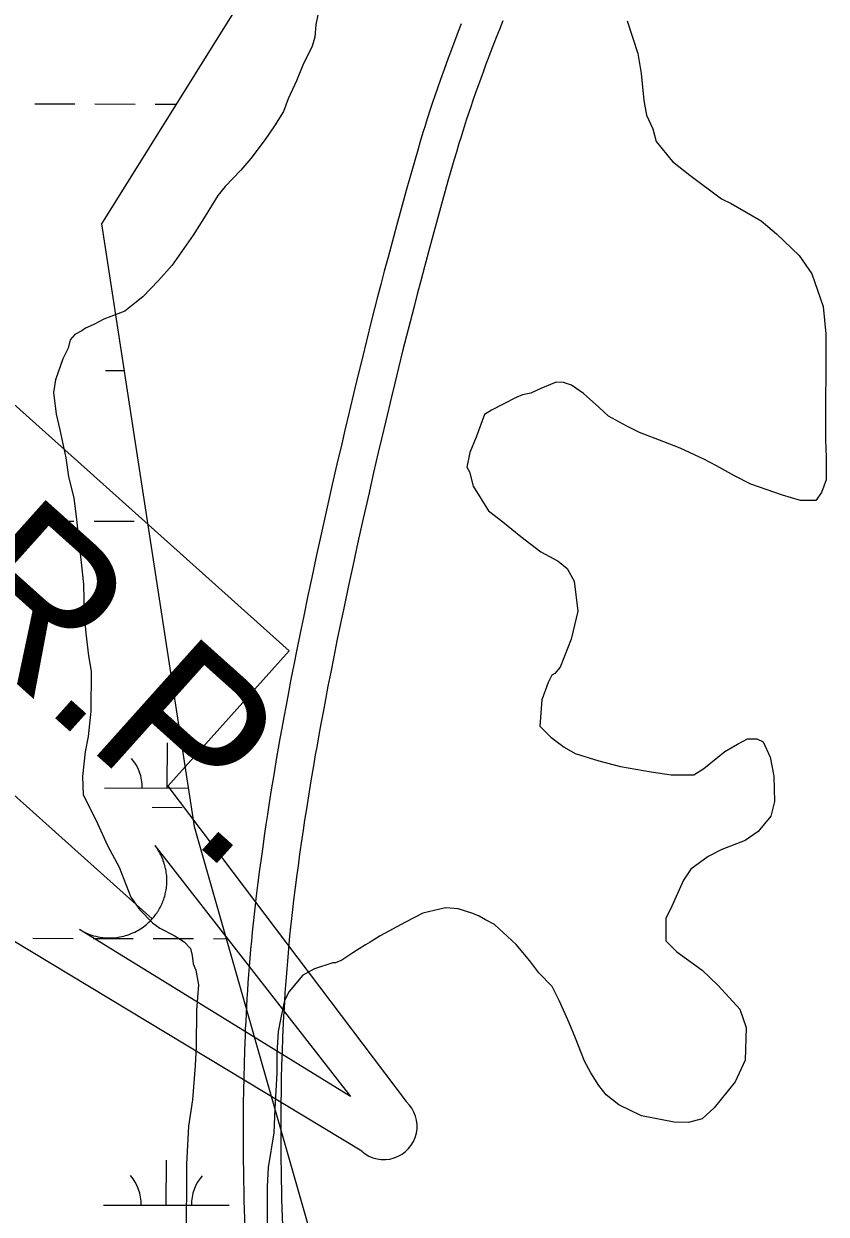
# Model space of a CAD drawing. Extents: x 3180038 to 3217926, y 922069 to 947485.
# Drawn here: x 3202581 to 3203220, y 943727 to 944677 of the extents above; entities that cross this region are included whole.
import ezdxf

# ---------------------------------------------------------------- set-up
doc = ezdxf.new("R2010")
doc.units = 0
for name, color, linetype in [('V-ROAD-CNTR', 7, 'Continuous'), ('V-SITE-VEGE', 7, 'Continuous'), ('V-TOPO-WATR-IDEN', 7, 'Continuous'), ('V-WETL-SWMP', 7, 'Continuous')]:
    doc.layers.add(name, color=color, linetype=linetype)

msp = doc.modelspace()

# ---------------------------------------------------------------- linework, layer by layer
at = {"layer": 'V-ROAD-CNTR'}
for points in [[(3202929.338104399, 944676.5866189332), (3202926.934109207, 944670.4326312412), (3202924.6951136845, 944664.6226428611), (3202922.618117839, 944659.1646537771), (3202920.6921216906, 944654.037664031), (3202918.8981252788, 944649.2096736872), (3202915.602131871, 944640.1716917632), (3202912.769137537, 944632.2257076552), (3202910.335142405, 944625.2497216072), (3202908.2421465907, 944619.1307338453), (3202906.439150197, 944613.763744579), (3202904.8791533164, 944609.0427540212), (3202902.2151586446, 944600.8047704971), (3202900.2571625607, 944594.5907829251), (3202898.809165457, 944589.9047922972), (3202896.690169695, 944582.8878063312), (3202894.626173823, 944575.853820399), (3202889.8641833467, 944559.2508536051), (3202885.473192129, 944543.6958847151), (3202881.4182002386, 944529.109913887), (3202877.668207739, 944515.4349412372), (3202874.1972146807, 944502.6089668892), (3202870.981221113, 944490.5799909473), (3202867.998227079, 944479.2990135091), (3202865.2302326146, 944468.720034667), (3202862.6572377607, 944458.7900545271), (3202857.899247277, 944440.1810917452), (3202853.7972554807, 944423.8751243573), (3202850.2542625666, 944409.5931529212), (3202847.189268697, 944397.085177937), (3202844.5302740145, 944386.1251998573), (3202839.938283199, 944366.9442382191), (3202836.536290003, 944352.529267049), (3202834.007295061, 944341.7012887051), (3202830.2523025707, 944325.450321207), (3202826.540309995, 944309.169353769), (3202821.956319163, 944288.8263944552), (3202817.711327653, 944269.7504326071), (3202813.784335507, 944251.8584683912), (3202810.156342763, 944235.076501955), (3202806.8063494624, 944219.3355334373), (3202803.715355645, 944204.5685629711), (3202800.865361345, 944190.7145906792), (3202798.2383665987, 944177.7206166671), (3202795.817371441, 944165.5296410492), (3202793.5873759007, 944154.092663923), (3202791.5313800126, 944143.3636853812), (3202789.636383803, 944133.2997055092), (3202787.8893872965, 944123.8567243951), (3202786.280390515, 944114.9997421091), (3202784.7953934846, 944106.6907587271), (3202783.426396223, 944098.8967743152), (3202782.1603987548, 944091.5767889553), (3202779.847403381, 944077.8688163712), (3202777.8804073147, 944065.8508404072), (3202776.208410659, 944055.3258614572), (3202774.783413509, 944046.107879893), (3202773.565415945, 944038.0368960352), (3202772.5214180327, 944030.9579101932), (3202770.753421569, 944018.5919349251), (3202769.4704241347, 944009.2959535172), (3202768.534426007, 944002.3079674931), (3202767.175428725, 943991.8399884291), (3202765.869431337, 943981.3510094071), (3202764.9874331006, 943973.9290242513), (3202764.1614347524, 943966.6180388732), (3202763.3894362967, 943959.4180532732), (3202762.6694377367, 943952.3290674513), (3202761.9964390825, 943945.3490814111), (3202761.371440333, 943938.4760951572), (3202760.789441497, 943931.7091086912), (3202760.249442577, 943925.0461220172), (3202759.748443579, 943918.488135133), (3202759.2844445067, 943912.029148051), (3202758.8564453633, 943905.6701607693), (3202758.4614461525, 943899.4101732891), (3202758.098446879, 943893.2471856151), (3202757.7654475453, 943887.1801977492), (3202757.460448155, 943881.2062096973), (3202757.182448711, 943875.3252214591), (3202756.929449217, 943869.5222330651), (3202756.4944500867, 943858.1362558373), (3202756.1464507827, 943847.0912779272), (3202755.8754513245, 943836.3902993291), (3202755.674451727, 943826.0223200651), (3202755.535452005, 943815.9773401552), (3202755.452452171, 943806.2843595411)], [(3202962.582037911, 944678.9766141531), (3202959.8250434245, 944672.0986279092), (3202957.257048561, 944665.6106408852)], [(3202957.2820485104, 944665.6746407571), (3202954.9040532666, 944659.5826529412), (3202952.7110576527, 944653.8926643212), (3202950.678061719, 944648.5526750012), (3202948.794065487, 944643.5396850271), (3202947.0520689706, 944638.8476944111), (3202943.824075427, 944629.9957121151), (3202941.0610809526, 944622.2457276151), (3202938.691085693, 944615.453741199), (3202936.6540897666, 944609.4987531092), (3202934.901093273, 944604.2797635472), (3202933.3930962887, 944599.720772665), (3202930.7951014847, 944591.6807887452), (3202928.8951052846, 944585.6548007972), (3202927.5011080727, 944581.1408098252), (3202925.444112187, 944574.327823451), (3202923.4381161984, 944567.4938371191), (3202918.718125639, 944551.0408700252), (3202914.3611343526, 944535.6039008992), (3202910.3361424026, 944521.1259298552), (3202906.614149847, 944507.5489570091), (3202903.1671567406, 944494.8149824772), (3202899.973163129, 944482.8720063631), (3202897.012169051, 944471.669028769), (3202894.262174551, 944461.160049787), (3202891.7111796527, 944451.3120694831), (3202886.9791891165, 944432.805106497), (3202882.9031972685, 944416.6031389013), (3202879.382204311, 944402.4111672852), (3202876.335210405, 944389.9791921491), (3202873.696215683, 944379.0972139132), (3202869.1242248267, 944360.0062520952), (3202865.7422315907, 944345.6732807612), (3202863.2292366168, 944334.9133022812), (3202859.492244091, 944318.7383346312), (3202855.798251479, 944302.5373670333), (3202851.2322606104, 944282.270407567), (3202847.005269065, 944263.2764455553), (3202843.0962768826, 944245.4724811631), (3202839.488284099, 944228.7845145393), (3202836.160290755, 944213.139545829), (3202833.089296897, 944198.4725751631), (3202830.2613025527, 944184.7206026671), (3202827.654307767, 944171.8266284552), (3202825.2533125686, 944159.7356526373), (3202823.0413169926, 944148.3986753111), (3202821.003321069, 944137.7656965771), (3202819.126324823, 944127.7957165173), (3202817.397328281, 944118.4467352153), (3202815.8043314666, 944109.6797527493), (3202814.335334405, 944101.4567691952), (3202812.980337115, 944093.7467846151), (3202811.7323396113, 944086.5247990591), (3202809.4413441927, 944072.9508262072), (3202807.4983480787, 944061.0748499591), (3202805.846351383, 944050.6798707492), (3202804.4393541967, 944041.5778889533), (3202803.237356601, 944033.6089048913), (3202802.209358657, 944026.645918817), (3202800.4613621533, 944014.4179432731), (3202799.1963646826, 944005.2539616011), (3202798.276366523, 943998.385975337), (3202796.9353692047, 943988.0559959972), (3202795.6493717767, 943977.7270166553), (3202794.787373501, 943970.4750311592), (3202793.9813751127, 943963.3360454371), (3202793.2273766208, 943956.3020595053), (3202792.523378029, 943949.3750733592), (3202791.866379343, 943942.551087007), (3202791.255380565, 943935.832100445), (3202790.685381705, 943929.211113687), (3202790.157382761, 943922.6921267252), (3202789.666383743, 943916.2701395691), (3202789.212384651, 943909.9471522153), (3202788.792385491, 943903.7181646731), (3202788.405386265, 943897.5841769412), (3202788.050386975, 943891.543189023), (3202787.723387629, 943885.5922009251), (3202787.4243882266, 943879.7342126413), (3202787.152388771, 943873.9652241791), (3202786.9053892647, 943868.296235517), (3202786.476390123, 943857.090257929), (3202786.134390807, 943846.2392796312), (3202785.867391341, 943835.7203006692), (3202785.6703917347, 943825.5243210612), (3202785.533392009, 943815.6413408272), (3202785.450392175, 943806.0263600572)], [(3202755.451452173, 943806.2113596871), (3202755.416452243, 943796.8213784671), (3202755.423452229, 943787.6913967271), (3202755.467452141, 943778.8454144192), (3202755.5464519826, 943770.2764315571), (3202755.653451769, 943761.9754481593), (3202755.785451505, 943753.934464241), (3202755.9394511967, 943746.1484798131), (3202756.111450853, 943738.6034949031), (3202756.301450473, 943731.2855095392), (3202756.724449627, 943717.1425378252)], [(3202785.451392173, 943806.0993599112), (3202785.416392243, 943796.777378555), (3202785.423392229, 943787.7773965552), (3202785.467392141, 943779.057413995), (3202785.544391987, 943770.6064308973), (3202785.649391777, 943762.4154472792), (3202785.781391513, 943754.4784631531), (3202785.9333912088, 943746.7864785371), (3202786.1033908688, 943739.3334934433), (3202786.289390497, 943732.1215078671), (3202786.708389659, 943718.1125358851)]]:
    msp.add_lwpolyline(points, dxfattribs=at)
at = {"layer": 'V-SITE-VEGE'}
for p, q in [((3202815.606000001, 944686.1409999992), (3202813.384000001, 944676.0239999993)), ((3202813.384000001, 944676.0239999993), (3202812.6070000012, 944665.8999999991)), ((3202812.6070000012, 944665.8999999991), (3202810.402000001, 944658.6769999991)), ((3202810.402000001, 944658.6769999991), (3202803.0900000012, 944643.5239999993)), ((3202803.0900000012, 944643.5239999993), (3202797.964000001, 944631.251999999)), ((3202797.964000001, 944631.251999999), (3202791.378000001, 944616.8179999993)), ((3202791.378000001, 944616.8179999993), (3202787.710000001, 944606.7089999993)), ((3202787.710000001, 944606.7089999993), (3202780.417000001, 944595.1729999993)), ((3202780.417000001, 944595.1729999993), (3202773.128000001, 944584.3589999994)), ((3202773.128000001, 944584.3589999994), (3202761.4770000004, 944569.2269999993)), ((3202761.477000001, 944569.2269999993), (3202753.473000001, 944559.8629999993)), ((3202753.473000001, 944559.8629999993), (3202741.110000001, 944546.9049999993)), ((3202741.110000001, 944546.9049999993), (3202735.285000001, 944539.7029999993)), ((3202735.285000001, 944539.7029999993), (3202725.074000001, 944523.1159999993)), ((3202725.074000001, 944523.1159999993), (3202715.592000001, 944507.9729999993)), ((3202715.592000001, 944507.9729999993), (3202698.833000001, 944484.1869999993)), ((3202698.833000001, 944484.1869999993), (3202687.919000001, 944471.944999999)), ((3202687.919000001, 944471.944999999), (3202675.555000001, 944458.9849999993)), ((3202675.555000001, 944458.9849999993), (3202669.018000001, 944453.9569999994)), ((3202661.029000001, 944447.4869999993), (3202644.358000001, 944441.0629999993)), ((3202669.018000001, 944453.9569999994), (3202661.029000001, 944447.4869999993)), ((3202636.379000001, 944436.7619999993), (3202629.854000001, 944433.9029999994)), ((3202644.358000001, 944441.0629999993), (3202636.379000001, 944436.7619999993)), ((3202621.148000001, 944428.8809999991), (3202617.509000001, 944424.5599999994)), ((3202626.948000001, 944431.7459999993), (3202621.148000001, 944428.8809999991)), ((3202629.854000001, 944433.9029999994), (3202626.948000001, 944431.7459999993)), ((3202616.028000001, 944418.0579999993), (3202611.643000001, 944409.3989999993)), ((3202617.509000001, 944424.5599999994), (3202616.028000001, 944418.0579999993)), ((3202611.643000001, 944409.3989999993), (3202605.772000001, 944392.7909999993)), ((3202605.772000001, 944392.7909999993), (3202604.275000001, 944382.6719999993)), ((3202604.275000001, 944382.6719999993), (3202606.355000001, 944365.2989999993)), ((3202606.355000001, 944365.2989999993), (3202609.186000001, 944352.9889999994)), ((3202609.186000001, 944352.9889999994), (3202614.136000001, 944330.535999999)), ((3202614.136000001, 944330.535999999), (3202616.229000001, 944315.3359999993)), ((3202616.229000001, 944315.3359999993), (3202620.483000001, 944298.6759999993)), ((3202620.483000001, 944298.6759999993), (3202622.567000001, 944281.3039999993)), ((3202622.567000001, 944281.3039999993), (3202628.091000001, 944229.9159999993)), ((3202628.091000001, 944229.9159999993), (3202628.689000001, 944205.3169999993)), ((3202628.689000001, 944205.3169999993), (3202630.061000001, 944190.841999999)), ((3202630.061000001, 944190.841999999), (3202632.140000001, 944172.7459999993)), ((3202632.140000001, 944172.7459999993), (3202634.245000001, 944160.439999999)), ((3202634.245000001, 944160.439999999), (3202634.083000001, 944128.6099999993)), ((3202634.083000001, 944128.6099999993), (3202631.808000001, 944108.3669999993)), ((3202631.808000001, 944108.3669999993), (3202629.578000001, 944096.0809999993)), ((3202629.578000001, 944096.0809999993), (3202627.309000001, 944076.5619999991)), ((3202627.309000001, 944076.5619999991), (3202627.958000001, 944062.0909999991)), ((3202627.958000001, 944062.0909999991), (3202639.412000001, 944038.8829999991)), ((3202639.412000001, 944038.8829999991), (3202647.281000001, 944021.4809999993)), ((3202647.281000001, 944021.4809999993), (3202656.597000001, 944004.0729999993)), ((3202656.597000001, 944004.0729999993), (3202665.878000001, 943980.1519999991)), ((3202665.878000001, 943980.1519999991), (3202673.061000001, 943969.9899999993)), ((3202673.061000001, 943969.9899999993), (3202683.137000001, 943959.8089999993)), ((3202683.137000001, 943959.8089999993), (3202688.900000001, 943955.4409999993)), ((3202688.900000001, 943955.4409999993), (3202700.445000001, 943949.5959999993)), ((3202700.445000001, 943949.5959999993), (3202708.377000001, 943944.4899999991)), ((3202708.377000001, 943944.4899999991), (3202713.415000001, 943939.400999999)), ((3202713.415000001, 943939.400999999), (3202714.8320000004, 943933.6089999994)), ((3202714.832000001, 943933.6089999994), (3202715.522000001, 943927.0929999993)), ((3202715.522000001, 943927.0929999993), (3202717.662000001, 943922.0179999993)), ((3202717.662000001, 943922.0179999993), (3202719.776000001, 943910.4319999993)), ((3202719.776000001, 943910.4319999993), (3202718.225000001, 943890.1859999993)), ((3202718.225000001, 943890.1859999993), (3202718.082000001, 943861.2509999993)), ((3202718.082000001, 943861.2509999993), (3202717.277000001, 943846.062999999)), ((3202717.277000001, 943846.062999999), (3202714.967000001, 943818.586999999)), ((3202714.967000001, 943818.586999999), (3202711.969000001, 943797.623999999)), ((3202711.969000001, 943797.623999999), (3202710.365000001, 943767.2499999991)), ((3202710.365000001, 943767.2499999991), (3202710.040000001, 943703.5939999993))]:
    msp.add_line(p, q, dxfattribs=at)
for points in [[(3203061.521000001, 944679.0979999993), (3203070.070000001, 944653.0119999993), (3203072.882000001, 944637.0829999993), (3203074.942000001, 944615.3699999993), (3203077.051000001, 944603.7869999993), (3203082.061000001, 944592.9099999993), (3203084.901000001, 944582.7679999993), (3203097.841000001, 944566.7889999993), (3203111.529000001, 944555.8669999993), (3203136.753000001, 944536.9299999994), (3203144.691000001, 944533.2719999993), (3203168.493000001, 944519.4069999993), (3203180.737000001, 944509.2159999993), (3203198.733000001, 944491.7629999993), (3203208.787000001, 944477.2449999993), (3203218.056000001, 944451.1549999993), (3203220.116000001, 944429.4419999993), (3203219.684000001, 944344.8089999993), (3203220.338000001, 944331.0609999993), (3203220.245000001, 944312.9769999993), (3203216.577000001, 944302.8679999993), (3203212.203000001, 944296.3799999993), (3203199.907000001, 944296.4409999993), (3203185.460000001, 944300.8569999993), (3203160.188000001, 944309.6649999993), (3203147.197000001, 944316.2429999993), (3203132.773000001, 944324.2739999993), (3203122.673000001, 944329.3889999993), (3203103.909000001, 944338.1649999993), (3203090.914000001, 944343.2949999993), (3203071.419000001, 944350.6289999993), (3203061.319000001, 944355.7429999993), (3203046.890000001, 944363.7749999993), (3203038.971000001, 944371.0499999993), (3203026.730000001, 944381.9639999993), (3203017.358000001, 944388.5189999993), (3203010.858000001, 944390.7249999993), (3203005.072000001, 944390.7539999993), (3202992.750000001, 944385.7519999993), (3202984.775000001, 944382.1769999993), (3202978.256000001, 944380.7629999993), (3202973.181000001, 944378.6209999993), (3202953.600000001, 944368.5899999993), (3202947.794000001, 944365.0039999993), (3202941.191000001, 944346.9529999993), (3202936.065000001, 944334.6809999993), (3202933.835000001, 944323.1179999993), (3202935.987000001, 944319.4909999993), (3202938.822000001, 944307.9019999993), (3202951.0190000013, 944288.3089999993), (3202962.552000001, 944279.5699999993), (3202976.957000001, 944267.9209999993), (3202992.809000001, 944255.5429999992), (3203006.514000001, 944248.2389999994), (3203013.719000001, 944242.4149999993), (3203019.455000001, 944232.2589999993), (3203022.226000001, 944208.3709999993), (3203017.047000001, 944185.9739999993)], [(3203017.047000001, 944185.9739999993), (3203008.255000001, 944163.5939999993), (3203003.889000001, 944158.5509999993), (3203001.710000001, 944157.1179999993), (3202998.787000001, 944151.3439999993), (3202993.655000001, 944137.6269999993), (3202992.100000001, 944116.6549999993), (3203000.737000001, 944107.9309999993), (3203011.544000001, 944099.9189999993), (3203020.201000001, 944094.8109999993), (3203038.977000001, 944088.9279999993), (3203056.317000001, 944084.5019999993), (3203080.889000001, 944080.0329999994), (3203096.792000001, 944077.7819999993), (3203114.878000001, 944077.6899999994), (3203122.861000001, 944082.7139999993), (3203139.567000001, 944096.3719999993), (3203149.725000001, 944102.1059999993), (3203157.704000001, 944106.4069999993), (3203164.937000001, 944106.3699999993), (3203169.990000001, 944104.1749999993), (3203175.714000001, 944091.8459999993), (3203178.530000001, 944076.6419999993), (3203179.150000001, 944056.3829999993), (3203176.197000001, 944044.8239999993), (3203166.006000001, 944032.5789999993), (3203155.842000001, 944025.3949999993), (3203136.998000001, 944018.2589999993), (3203126.117000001, 944012.5269999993), (3203112.322000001, 944002.4689999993), (3203106.491000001, 943993.8179999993), (3203096.245000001, 943970.7229999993), (3203092.592000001, 943963.5079999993), (3203092.4990000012, 943945.4239999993), (3203101.136000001, 943936.6999999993), (3203121.317000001, 943922.1279999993), (3203134.275000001, 943909.7639999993), (3203151.539000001, 943890.8679999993), (3203156.528000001, 943876.3759999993), (3203155.672000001, 943850.3379999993), (3203147.627000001, 943833.0179999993), (3203130.883000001, 943812.1239999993), (3203121.436000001, 943803.4919999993), (3203110.569000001, 943800.6529999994), (3203098.996000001, 943800.7129999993), (3203072.980000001, 943805.9099999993), (3203054.939000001, 943814.6819999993), (3203044.853000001, 943822.6919999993), (3203039.104000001, 943829.9539999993), (3203032.645000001, 943840.1139999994), (3203027.629000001, 943849.5449999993), (3203020.488000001, 943867.6659999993), (3203015.486000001, 943879.9889999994), (3203007.618000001, 943897.3899999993), (3203001.892000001, 943908.9919999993), (3202991.095000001, 943919.8999999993), (3202983.910000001, 943929.3389999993), (3202973.126000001, 943942.4159999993), (3202955.847000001, 943958.4169999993), (3202948.632000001, 943962.0719999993), (3202943.581000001, 943964.9929999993), (3202938.529000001, 943967.1879999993), (3202926.976000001, 943970.8639999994), (3202916.851000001, 943971.6389999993), (3202898.744000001, 943967.3909999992), (3202884.963000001, 943960.2269999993), (3202864.653000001, 943949.4789999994), (3202856.670000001, 943944.4579999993), (3202853.043000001, 943942.3049999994), (3202842.881000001, 943935.8479999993), (3202834.171000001, 943930.1029999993), (3202829.098000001, 943927.9609999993), (3202826.927000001, 943927.9729999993), (3202812.431000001, 943922.9799999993), (3202803.004000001, 943917.9669999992), (3202792.089000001, 943905.0009999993), (3202788.435000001, 943897.7859999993), (3202785.469000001, 943884.0559999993), (3202783.245000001, 943873.2159999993), (3202782.432000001, 943855.8589999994), (3202782.352000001, 943839.9439999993), (3202780.761000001, 943811.7409999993), (3202779.938000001, 943792.2129999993), (3202775.457000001, 943764.7479999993), (3202774.656000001, 943749.5619999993), (3202774.504000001, 943719.9029999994)]]:
    msp.add_lwpolyline(points, dxfattribs=at)
at = {"layer": 'V-TOPO-WATR-IDEN'}
msp.add_line((3202682.947087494, 943962.9218478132), (3202123.4411640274, 944464.1748394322), dxfattribs=at)
for points in [[(3201956.437542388, 944649.3868826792), (3202219.9106326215, 944494.8365441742), (3202316.481165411, 944602.6299858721), (3202792.070195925, 944176.5568840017), (3202695.4996631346, 944068.7634423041), (3202885.332649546, 943817.203644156)], [(3202849.9507091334, 943777.7098045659), (3202571.2177354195, 943945.9312445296), (3202556.53321633, 943959.0868856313), (3202433.7545572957, 943822.0395499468), (3202005.1133890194, 944206.0527639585), (3202127.8920480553, 944343.1000996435), (3202111.426240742, 944357.8515702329), (3201921.055601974, 944609.8930430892)]]:
    msp.add_lwpolyline(points, dxfattribs=at)
msp.add_lwpolyline([(3202685.0424991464, 944021.4621907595), (3202841.146046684, 943821.1937655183), (3202624.989344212, 943954.4277325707), (3202628.996193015, 943952.2417586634), (3202633.051818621, 943950.5216080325), (3202634.73024182, 943949.9403090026), (3202636.2245312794, 943949.481680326), (3202638.0591631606, 943948.9960648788), (3202639.845429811, 943948.5980853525), (3202641.4045481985, 943948.3129781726), (3202643.550945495, 943948.011258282), (3202645.873079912, 943947.7977963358), (3202647.1726992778, 943947.7310730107), (3202648.852767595, 943947.7001141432), (3202651.0658145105, 943947.7515373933), (3202652.782453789, 943947.8670540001), (3202654.622225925, 943948.0615661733), (3202655.832332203, 943948.2321220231), (3202657.154258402, 943948.4555579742), (3202658.7595973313, 943948.7795385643), (3202660.2263976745, 943949.1309656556), (3202661.6758120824, 943949.5281773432), (3202662.854268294, 943949.8882015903), (3202664.5860973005, 943950.4815063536), (3202666.224171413, 943951.1185263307), (3202667.5142420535, 943951.6705752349), (3202669.008681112, 943952.3698163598), (3202670.2859294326, 943953.0199511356), (3202671.401826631, 943953.629357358), (3202672.253071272, 943954.1254398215), (3202673.5373530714, 943954.9183034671), (3202674.825616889, 943955.7740590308), (3202676.0218002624, 943956.6236956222), (3202677.206370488, 943957.5300564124), (3202678.278073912, 943958.4026002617), (3202679.4198650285, 943959.3915924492), (3202680.329635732, 943960.2339983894), (3202681.59549581, 943961.4783724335), (3202682.947087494, 943962.9218478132), (3202683.367118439, 943963.3974364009), (3202683.967918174, 943964.1017773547), (3202684.6625946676, 943964.953616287), (3202685.318492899, 943965.7958898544), (3202685.933611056, 943966.6263636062), (3202686.516189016, 943967.4497390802), (3202687.181006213, 943968.4390940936), (3202687.6290680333, 943969.1392962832), (3202688.2614397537, 943970.1778579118), (3202688.825587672, 943971.1627468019), (3202689.2010974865, 943971.8494043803), (3202690.1135956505, 943973.6479926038), (3202690.570719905, 943974.6280664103), (3202690.8702097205, 943975.3063002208), (3202691.3413737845, 943976.4369234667), (3202691.7348622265, 943977.4538684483), (3202692.1210900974, 943978.5256521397), (3202692.541400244, 943979.8085723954), (3202692.8998869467, 943981.0179884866), (3202693.1579530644, 943981.9669478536), (3202693.3606880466, 943982.7822108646), (3202693.6138011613, 943983.8987350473), (3202693.817658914, 943984.9063284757), (3202694.0241515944, 943986.0787166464), (3202694.203714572, 943987.2772446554), (3202694.3506913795, 943988.4888547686), (3202694.494116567, 943990.0359434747), (3202694.56383706, 943991.1455831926), (3202694.6092140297, 943992.3696722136), (3202694.621747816, 943993.5728369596), (3202694.6087178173, 943994.5451500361), (3202694.571971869, 943995.6011413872), (3202694.470952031, 943997.1698606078), (3202694.4666941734, 943997.2280509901), (3202694.3785043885, 943998.156933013), (3202694.3025741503, 943998.8432311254), (3202694.1686728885, 943999.869455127), (3202693.9714443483, 944001.1397076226), (3202693.7876385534, 944002.1461949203), (3202693.6031780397, 944003.0485449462), (3202693.340214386, 944004.200463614), (3202693.0598620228, 944005.3015012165), (3202692.842671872, 944006.0841431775), (3202692.5383194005, 944007.0999443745), (3202692.079703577, 944008.4875624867), (3202691.786285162, 944009.3042595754), (3202691.5442319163, 944009.940006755), (3202691.31579363, 944010.5212641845), (3202691.0324734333, 944011.2121070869), (3202690.6432063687, 944012.1106457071), (3202690.2331069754, 944013.0016667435), (3202689.8069931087, 944013.8748121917), (3202689.3699856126, 944014.7335500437), (3202688.775568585, 944015.8279629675), (3202688.404263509, 944016.4767950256), (3202687.7892683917, 944017.5010310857), (3202687.0442803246, 944018.6679068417), (3202686.464008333, 944019.5240884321), (3202686.0125633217, 944020.1621459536), (3202685.5852075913, 944020.7484134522), (3202685.2689439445, 944021.1686958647)], close=True, dxfattribs=at)
msp.add_arc((3202867.6416793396, 943797.4567243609), 26.51247382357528, 228.143313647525, 48.14331364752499, dxfattribs=at)
at = {"layer": 'V-WETL-SWMP'}
for p, q in [((3202827.3200000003, 944813.0679999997), (3202642.501, 944517.2349999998)), ((3202589.3111769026, 944612.8125433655), (3202621.3110955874, 944612.7404032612)), ((3202637.3110549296, 944612.7043332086), (3202669.310973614, 944612.6321931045)), ((3202685.310932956, 944612.5961230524), (3202702.0534217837, 944612.5583790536)), ((3202642.501, 944517.2349999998), (3202716.429, 944036.5079999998)), ((3202645.6757426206, 944400.0809357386), (3202660.522538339, 944400.0474653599)), ((3202588.561201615, 944280.1383887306), (3202620.5611202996, 944280.0662486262)), ((3202636.5610796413, 944280.0301785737), (3202668.5609983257, 944279.9580384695)), ((3202694.925640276, 944067.2940621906), (3202695.0067978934, 944103.2939707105)), ((3202644.9257673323, 944067.4067811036), (3202711.7004195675, 944067.2562453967)), ((3202682.890883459, 944051.8901539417), (3202706.8908224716, 944051.8360488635)), ((3202716.429, 944036.5079999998), (3202864.284, 943518.8019999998)), ((3202587.8112263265, 943947.4642340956), (3202619.811145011, 943947.3920939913)), ((3202635.811104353, 943947.3560239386), (3202667.8110230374, 943947.2838838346)), ((3202683.81098238, 943947.2478137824), (3202715.810901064, 943947.1756736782)), ((3202731.810860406, 943947.1396036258), (3202741.9588311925, 943947.116726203)), ((3202694.1756649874, 943734.6199075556), (3202694.256822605, 943770.6198160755)), ((3202644.1757920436, 943734.7326264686), (3202744.175537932, 943734.5071886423))]:
    msp.add_line(p, q, dxfattribs=at)
for centre, radius, start, end in [((3202639.683914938, 944067.8934026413), 35.24628790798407, 359.0990134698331, 40.642671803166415), ((3202638.9339396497, 943735.2192480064), 35.24628790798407, 359.0990134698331, 40.642671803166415), ((3202749.4195310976, 943734.9701710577), 35.246287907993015, 139.0990104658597, 180.64266879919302)]:
    msp.add_arc(centre, radius, start, end, dxfattribs=at)

# ---------------------------------------------------------------- texts
at = {"layer": 'V-TOPO-WATR-IDEN'}
msp.add_text('L.W.R.P.', height=124.49948400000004, rotation=318.14321813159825, dxfattribs=at).set_placement((3202249.7789279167, 944441.617112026))

doc.saveas('drawing.dxf')
